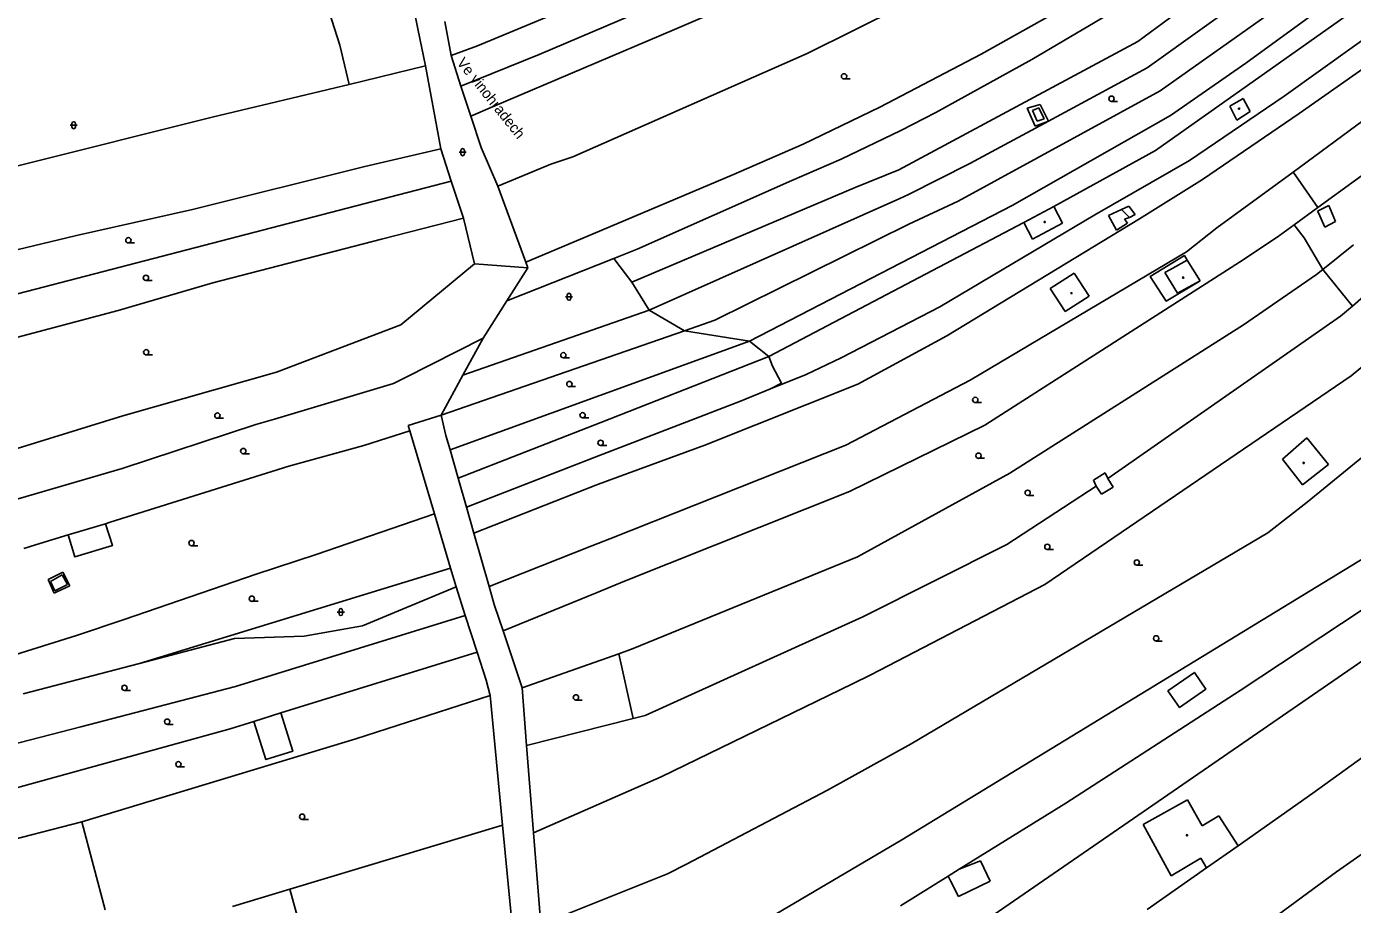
# Model space of a CAD drawing. Extents: x -595546 to -593986, y -1160845 to -1159202.
# Drawn here: x -595242.1 to -595054.4, y -1160447.6 to -1160323.3 of the extents above; entities that cross this region are included whole.
import ezdxf

# ---------------------------------------------------------------- set-up
doc = ezdxf.new("R2010")
doc.units = 0
for name, color, linetype in [('DOP - budovy nerozlisene - VP', 7, 'Continuous'), ('DOP - kresba z DSPS bez souradnic', 7, 'Continuous'), ('DOP - rozhrani ploch obecne', 7, 'Continuous'), ('Level 36', 7, 'Continuous'), ('Level 39', 7, 'Continuous'), ('Nazvy ulic', 7, 'Continuous'), ('TM - letecke snimky - pomocna linie', 7, 'Continuous'), ('TM - plot drateny_ kovovy - VP', 7, 'Continuous')]:
    doc.layers.add(name, color=color, linetype=linetype)

msp = doc.modelspace()

# ---------------------------------------------------------------- linework, layer by layer
at = {"layer": 'DOP - budovy nerozlisene - VP'}
for points in [[(-595071.8, -1160334.63), (-595069.91, -1160333.53)], [(-595070.77, -1160336.61), (-595071.8, -1160334.63)], [(-595069.91, -1160333.53), (-595068.89, -1160335.36)], [(-595068.89, -1160335.36), (-595070.77, -1160336.61)], [(-595100.95, -1160351.08), (-595096.69, -1160348.82)], [(-595096.69, -1160348.82), (-595095.45, -1160351.17)], [(-595099.7, -1160353.43), (-595100.95, -1160351.08)], [(-595095.45, -1160351.17), (-595099.7, -1160353.43)], [(-595080.27, -1160357.78), (-595077.8, -1160356.42)], [(-595077.8, -1160356.42), (-595075.98, -1160359.35)], [(-595097.19, -1160360.42), (-595093.8, -1160358.24)], [(-595093.8, -1160358.24), (-595091.7, -1160361.51)], [(-595080.96, -1160358.17), (-595080.27, -1160357.78)], [(-595079.19, -1160361.09), (-595080.96, -1160358.17)], [(-595095.09, -1160363.69), (-595097.19, -1160360.42)], [(-595075.98, -1160359.35), (-595079.19, -1160361.09)], [(-595091.7, -1160361.51), (-595095.09, -1160363.69)], [(-595064.35, -1160384.57), (-595060.9, -1160381.56)], [(-595060.9, -1160381.56), (-595057.84, -1160385.33)], [(-595061.49, -1160388.21), (-595064.35, -1160384.57)], [(-595057.84, -1160385.33), (-595061.49, -1160388.21)], [(-595084.06, -1160436.27), (-595077.78, -1160432.78)], [(-595075.7, -1160436.46), (-595077.78, -1160432.78)], [(-595073.36, -1160435.08), (-595075.7, -1160436.46)], [(-595070.62, -1160439.3), (-595073.36, -1160435.08)], [(-595084.06, -1160436.27), (-595080.07, -1160443.56)], [(-595070.62, -1160439.3), (-595075.08, -1160442.43)], [(-595075.89, -1160441.03), (-595080.07, -1160443.56)], [(-595075.89, -1160441.03), (-595075.08, -1160442.43)]]:
    msp.add_lwpolyline(points, dxfattribs=at)
at = {"layer": 'DOP - kresba z DSPS bez souradnic'}
for points in [[(-595100.45, -1160334.9), (-595098.63, -1160334.4)], [(-595098.63, -1160334.4), (-595097.46, -1160336.74)], [(-595099.31, -1160337.46), (-595100.45, -1160334.9)], [(-595098.82, -1160334.88), (-595099.72, -1160335.24)], [(-595099.72, -1160335.24), (-595099.07, -1160336.75)], [(-595099.07, -1160336.75), (-595098.08, -1160336.4)], [(-595098.08, -1160336.4), (-595098.82, -1160334.88)], [(-595097.46, -1160336.74), (-595099.31, -1160337.46)], [(-595087.1, -1160349.24), (-595088.93, -1160350.09)], [(-595086.07, -1160348.76), (-595087.1, -1160349.24)], [(-595085.99, -1160350.36), (-595087.1, -1160349.24)], [(-595085.16, -1160349.94), (-595086.07, -1160348.76)], [(-595057.75, -1160348.68), (-595059.37, -1160349.46)], [(-595059.37, -1160349.46), (-595059.25, -1160349.72)], [(-595058.36, -1160351.76), (-595059.25, -1160349.72)], [(-595057.75, -1160348.68), (-595056.81, -1160350.94)], [(-595088.93, -1160350.09), (-595087.83, -1160352.17)], [(-595087.83, -1160352.17), (-595086.24, -1160351.2)], [(-595086.67, -1160350.62), (-595085.99, -1160350.36)], [(-595086.24, -1160351.2), (-595086.67, -1160350.62)], [(-595085.99, -1160350.36), (-595085.16, -1160349.94)], [(-595056.81, -1160350.94), (-595058.36, -1160351.76)], [(-595091.07, -1160387.56), (-595089.41, -1160386.51)], [(-595089.41, -1160386.51), (-595089.03, -1160387.33)], [(-595090.71, -1160388.39), (-595091.07, -1160387.56)], [(-595239.01, -1160401.63), (-595238.74, -1160401.49)], [(-595238.18, -1160403.55), (-595239.01, -1160401.63)], [(-595238.74, -1160401.49), (-595236.92, -1160400.58)], [(-595237.03, -1160400.95), (-595238.69, -1160401.88)], [(-595238.69, -1160401.88), (-595238.04, -1160403.21)], [(-595236.28, -1160402.34), (-595237.03, -1160400.95)], [(-595236.92, -1160400.58), (-595235.95, -1160402.49)], [(-595237.77, -1160403.35), (-595238.18, -1160403.55)], [(-595238.04, -1160403.21), (-595236.28, -1160402.34)], [(-595235.95, -1160402.49), (-595237.77, -1160403.35)], [(-595107.05, -1160441.44), (-595110.09, -1160442.63)], [(-595105.69, -1160444.29), (-595107.05, -1160441.44)], [(-595111.63, -1160443.58), (-595111.33, -1160444.25)], [(-595111.33, -1160444.25), (-595110.16, -1160446.48)], [(-595110.16, -1160446.48), (-595105.69, -1160444.29)]]:
    msp.add_lwpolyline(points, dxfattribs=at)
at = {"layer": 'DOP - rozhrani ploch obecne'}
for points in [[(-595083.49, -1160329.22), (-595059.15, -1160311.74)], [(-595150.39, -1160323.78), (-595129.82, -1160314.92)], [(-595084.82, -1160325.49), (-595070.45, -1160314.85)], [(-595038.7, -1160315.02), (-595064.07, -1160333.2)], [(-595187.92, -1160317.6), (-595186.7, -1160323.68)], [(-595154.03, -1160316.01), (-595178.23, -1160326.07)], [(-595169.52, -1160327.33), (-595143.11, -1160316.05)], [(-595089.6, -1160317.49), (-595106.99, -1160327.27)], [(-595082.31, -1160340.88), (-595051.9, -1160319.4)], [(-595063.45, -1160319.51), (-595081.63, -1160332.43)], [(-595069.54, -1160328.53), (-595055.82, -1160318.52)], [(-595061.99, -1160335.66), (-595036.85, -1160317.98)], [(-595131.61, -1160327.17), (-595118.29, -1160320.56)], [(-595099.82, -1160328.02), (-595086.36, -1160320.11)], [(-595181.99, -1160327.43), (-595182.89, -1160322.66)], [(-595186.7, -1160323.68), (-595185.61, -1160328.93)], [(-595176.13, -1160334.73), (-595150.39, -1160323.78)], [(-595062.8, -1160343.98), (-595035.1, -1160323.51)], [(-595178.23, -1160326.07), (-595181.99, -1160327.43)], [(-595164.75, -1160341.77), (-595131.61, -1160327.17)], [(-595118.63, -1160343.61), (-595084.82, -1160325.49)], [(-595185.61, -1160328.93), (-595196.42, -1160331.56)], [(-595183.46, -1160340.67), (-595185.61, -1160328.93)], [(-595180.59, -1160331.8), (-595181.99, -1160327.43)], [(-595180.59, -1160331.8), (-595169.52, -1160327.33)], [(-595106.99, -1160327.27), (-595121.29, -1160334.75)], [(-595113.41, -1160335.54), (-595099.82, -1160328.02)], [(-595080.2, -1160335.95), (-595069.54, -1160328.53)], [(-595097.46, -1160336.74), (-595083.49, -1160329.22)], [(-595179.2, -1160336.03), (-595180.59, -1160331.8)], [(-595081.63, -1160332.43), (-595110.21, -1160348.09)], [(-595179.2, -1160336.03), (-595176.13, -1160334.73)], [(-595121.29, -1160334.75), (-595132.14, -1160340.02)], [(-595064.07, -1160333.2), (-595077.5, -1160342.32)], [(-595175.35, -1160345.93), (-595177.75, -1160340.49), (-595179.2, -1160336.03)], [(-595118.33, -1160338.08), (-595113.41, -1160335.54)], [(-595102.57, -1160348.7), (-595080.2, -1160335.95)], [(-595075.63, -1160344.99), (-595061.99, -1160335.66)], [(-595126.77, -1160342.1), (-595118.33, -1160338.08)], [(-595108.58, -1160342.73), (-595097.46, -1160336.74)], [(-595043.34, -1160337.35), (-595059.32, -1160348.96)], [(-595132.14, -1160340.02), (-595142.04, -1160344.31)], [(-595183.46, -1160340.67), (-595194.18, -1160343.18)], [(-595181.96, -1160345.23), (-595183.46, -1160340.67)], [(-595167.88, -1160342.81), (-595164.75, -1160341.77)], [(-595133.76, -1160345.16), (-595126.77, -1160342.1)], [(-595096.69, -1160348.82), (-595082.31, -1160340.88)], [(-595194.18, -1160343.18), (-595218.59, -1160349.23)], [(-595175.35, -1160345.93), (-595167.88, -1160342.81)], [(-595124.81, -1160346.14), (-595118.63, -1160343.61)], [(-595117.24, -1160347.12), (-595108.58, -1160342.73)], [(-595077.5, -1160342.32), (-595090.89, -1160349.99)], [(-595073.6, -1160351.83), (-595062.8, -1160343.98)], [(-595062.8, -1160343.98), (-595062.46, -1160344.47)], [(-595181.96, -1160345.23), (-595193.06, -1160348.11)], [(-595180.25, -1160350.45), (-595181.96, -1160345.23)], [(-595171.4, -1160356.7), (-595175.35, -1160345.93)], [(-595142.04, -1160344.31), (-595161.9, -1160352.69)], [(-595155.64, -1160354.85), (-595133.76, -1160345.16)], [(-595084.56, -1160350.58), (-595075.63, -1160344.99)], [(-595062.46, -1160344.47), (-595059.32, -1160348.96)], [(-595156.4, -1160359.54), (-595124.81, -1160346.14)], [(-595153.95, -1160363.48), (-595118.48, -1160347.69)], [(-595118.48, -1160347.69), (-595117.24, -1160347.12)], [(-595193.06, -1160348.11), (-595258.8, -1160365.2)], [(-595218.59, -1160349.23), (-595235.02, -1160352.95), (-595255.45, -1160357.85)], [(-595139.77, -1160367.86), (-595102.57, -1160348.7)], [(-595110.21, -1160348.09), (-595117.2, -1160351.31)], [(-595059.32, -1160348.96), (-595062.69, -1160351.42)], [(-595191.83, -1160353.44), (-595180.25, -1160350.45)], [(-595178.65, -1160356.92), (-595180.25, -1160350.45)], [(-595117.2, -1160351.31), (-595144.65, -1160364.92)], [(-595137.02, -1160370.05), (-595100.95, -1160351.08)], [(-595090.89, -1160349.99), (-595112.82, -1160363.01)], [(-595111.84, -1160367.11), (-595084.56, -1160350.58)], [(-595062.69, -1160351.42), (-595064.75, -1160352.91)], [(-595062.38, -1160351.81), (-595062.69, -1160351.42)], [(-595215.7, -1160359.63), (-595191.83, -1160353.44)], [(-595161.9, -1160352.69), (-595171.4, -1160356.7)], [(-595077.91, -1160355.25), (-595073.6, -1160351.83)], [(-595064.75, -1160352.91), (-595069.75, -1160356.26)], [(-595061.25, -1160353.26), (-595062.38, -1160351.81)], [(-595058.64, -1160357.75), (-595061.25, -1160353.26)], [(-595158.97, -1160356.17), (-595155.64, -1160354.85)], [(-595108.53, -1160373.41), (-595077.91, -1160355.25)], [(-595054.3, -1160354.26), (-595058.64, -1160357.75)], [(-595189.08, -1160365.55), (-595178.65, -1160356.92)], [(-595171.11, -1160357.48), (-595178.65, -1160356.92)], [(-595158.97, -1160356.17), (-595174.1, -1160362.18)], [(-595171.11, -1160357.48), (-595171.4, -1160356.7)], [(-595156.4, -1160359.54), (-595158.97, -1160356.17)], [(-595069.75, -1160356.26), (-595106.43, -1160379.75)], [(-595047.8, -1160357.13), (-595054.43, -1160362.91)], [(-595174.1, -1160362.18), (-595171.11, -1160357.48)], [(-595059.52, -1160358.45), (-595069.84, -1160365.59)], [(-595058.64, -1160357.75), (-595059.52, -1160358.45)], [(-595054.43, -1160362.91), (-595058.64, -1160357.75)], [(-595229.12, -1160363.52), (-595215.7, -1160359.63)], [(-595153.95, -1160363.48), (-595156.4, -1160359.54)], [(-595177.46, -1160367.44), (-595174.1, -1160362.18)], [(-595257.73, -1160371.13), (-595229.12, -1160363.52)], [(-595153.95, -1160363.48), (-595180.33, -1160372.69)], [(-595148.95, -1160366.42), (-595153.95, -1160363.48)], [(-595112.82, -1160363.01), (-595126.78, -1160370.23)], [(-595056.13, -1160364.33), (-595089.03, -1160387.33)], [(-595054.43, -1160362.91), (-595056.13, -1160364.33)], [(-595042.72, -1160362.98), (-595054.59, -1160372.79)], [(-595206.69, -1160372.29), (-595189.08, -1160365.55)], [(-595148.95, -1160366.42), (-595183.4, -1160378.36)], [(-595144.65, -1160364.92), (-595148.95, -1160366.42)], [(-595139.77, -1160367.86), (-595148.95, -1160366.42)], [(-595069.84, -1160365.59), (-595102.91, -1160386.54)], [(-595177.46, -1160367.44), (-595188.52, -1160373.07)], [(-595139.77, -1160367.86), (-595182.13, -1160383.26)], [(-595180.33, -1160372.69), (-595177.46, -1160367.44)], [(-595137.02, -1160370.05), (-595139.77, -1160367.86)], [(-595124.41, -1160373.95), (-595111.84, -1160367.11)], [(-595160.8, -1160379.37), (-595137.02, -1160370.05)], [(-595136.49, -1160371.42), (-595137.02, -1160370.05)], [(-595126.78, -1160370.23), (-595131.74, -1160372.59)], [(-595135.21, -1160373.82), (-595136.49, -1160371.42)], [(-595228.44, -1160378.47), (-595206.69, -1160372.29)], [(-595190.14, -1160373.86), (-595206.96, -1160378.9)], [(-595188.52, -1160373.07), (-595190.14, -1160373.86)], [(-595183.4, -1160378.36), (-595180.33, -1160372.69)], [(-595146.07, -1160382.62), (-595124.41, -1160373.95)], [(-595131.74, -1160372.59), (-595136.8, -1160374.64)], [(-595136.8, -1160374.64), (-595135.21, -1160373.82)], [(-595126.13, -1160382.6), (-595108.53, -1160373.41)], [(-595054.59, -1160372.79), (-595097.96, -1160402.31)], [(-595141.01, -1160376.35), (-595136.8, -1160374.64)], [(-595159.91, -1160383.66), (-595141.01, -1160376.35)], [(-595060.85, -1160390.69), (-595044.39, -1160377.21)], [(-595248.62, -1160384.69), (-595228.44, -1160378.47)], [(-595209.63, -1160379.69), (-595228.52, -1160385.9)], [(-595206.96, -1160378.9), (-595209.63, -1160379.69)], [(-595188.06, -1160379.82), (-595183.4, -1160378.36)], [(-595182.71, -1160381.25), (-595183.4, -1160378.36)], [(-595180.98, -1160387.28), (-595160.8, -1160379.37)], [(-595106.43, -1160379.75), (-595125.62, -1160389.14)], [(-595187.84, -1160380.56), (-595194.35, -1160382.66)], [(-595187.84, -1160380.56), (-595188.06, -1160379.82)], [(-595184.35, -1160392.33), (-595187.84, -1160380.56)], [(-595182.13, -1160383.26), (-595182.71, -1160381.25)], [(-595194.35, -1160382.66), (-595204.94, -1160385.59)], [(-595180.98, -1160387.28), (-595182.13, -1160383.26)], [(-595159.84, -1160387.64), (-595146.07, -1160382.62)], [(-595159.53, -1160395.85), (-595126.13, -1160382.6)], [(-595179.81, -1160391.36), (-595161.12, -1160384.12)], [(-595161.12, -1160384.12), (-595159.91, -1160383.66)], [(-595228.52, -1160385.9), (-595246.71, -1160391.19)], [(-595204.94, -1160385.59), (-595230.23, -1160393.52)], [(-595179.81, -1160391.36), (-595180.98, -1160387.28)], [(-595102.91, -1160386.54), (-595124.49, -1160398.38)], [(-595178.76, -1160395.05), (-595161.51, -1160388.24)], [(-595161.51, -1160388.24), (-595159.84, -1160387.64)], [(-595125.62, -1160389.14), (-595157.46, -1160401.83)], [(-595090.71, -1160388.39), (-595103.34, -1160396.67)], [(-595089.95, -1160389.55), (-595090.71, -1160388.39)], [(-595088.3, -1160388.56), (-595089.95, -1160389.55)], [(-595089.03, -1160387.33), (-595088.3, -1160388.56)], [(-595066.42, -1160394.99), (-595060.85, -1160390.69)], [(-595201.08, -1160398.08), (-595184.35, -1160392.33)], [(-595182.07, -1160400), (-595184.35, -1160392.33)], [(-595178.76, -1160395.05), (-595179.81, -1160391.36)], [(-595230.88, -1160393.72), (-595236.16, -1160395.31)], [(-595230.23, -1160393.52), (-595230.88, -1160393.72)], [(-595035.95, -1160394.56), (-595070.3, -1160417.3)], [(-595236.16, -1160395.31), (-595240.82, -1160396.72)], [(-595176.59, -1160402.61), (-595178.76, -1160395.05)], [(-595162.06, -1160396.85), (-595159.53, -1160395.85)], [(-595103.34, -1160396.67), (-595123.74, -1160406.9)], [(-595116.89, -1160424.89), (-595066.42, -1160394.99)], [(-595240.82, -1160396.72), (-595242.45, -1160397.22)], [(-595209.59, -1160400.86), (-595201.08, -1160398.08)], [(-595176.59, -1160402.61), (-595162.06, -1160396.85)], [(-595124.49, -1160398.38), (-595156.21, -1160411.39)], [(-595118.19, -1160438.45), (-595052.66, -1160398.52)], [(-595108.01, -1160450.99), (-595031.14, -1160398.03)], [(-595226.1, -1160413.48), (-595182.07, -1160400)], [(-595181.28, -1160402.64), (-595182.07, -1160400)], [(-595228.23, -1160407.28), (-595209.59, -1160400.86)], [(-595157.46, -1160401.83), (-595161.33, -1160403.43)], [(-595194.51, -1160408.18), (-595181.28, -1160402.64)], [(-595179.98, -1160406.72), (-595181.28, -1160402.64)], [(-595175.87, -1160405.13), (-595176.59, -1160402.61)], [(-595161.33, -1160403.43), (-595174.62, -1160408.9)], [(-595097.96, -1160402.31), (-595122.59, -1160415.09)], [(-595174.62, -1160408.9), (-595175.87, -1160405.13)], [(-595235.02, -1160409.52), (-595228.23, -1160407.28)], [(-595179.98, -1160406.72), (-595212.5, -1160416.75)], [(-595178.31, -1160411.89), (-595179.98, -1160406.72)], [(-595123.74, -1160406.9), (-595154.54, -1160420.86)], [(-595244.5, -1160412.5), (-595235.02, -1160409.52)], [(-595212.64, -1160409.96), (-595202.77, -1160409.61)], [(-595202.77, -1160409.61), (-595194.51, -1160408.18)], [(-595171.94, -1160416.96), (-595174.62, -1160408.9)], [(-595226.1, -1160413.48), (-595212.64, -1160409.96)], [(-595156.21, -1160411.39), (-595158.24, -1160412.11)], [(-595242.54, -1160417.78), (-595226.1, -1160413.48)], [(-595206.07, -1160420.5), (-595178.31, -1160411.89)], [(-595177.04, -1160415.84), (-595178.31, -1160411.89)], [(-595158.24, -1160412.11), (-595171.94, -1160416.96)], [(-595158.24, -1160412.11), (-595156.24, -1160421.29)], [(-595125.2, -1160416.36), (-595122.59, -1160415.09)], [(-595056.67, -1160442.99), (-595016.66, -1160414.97)], [(-595212.5, -1160416.75), (-595234.37, -1160422.45)], [(-595176.46, -1160418.05), (-595177.04, -1160415.84)], [(-595171.3, -1160425.1), (-595171.94, -1160416.96)], [(-595125.2, -1160416.36), (-595152.27, -1160429.56)], [(-595070.3, -1160417.3), (-595094.99, -1160433.25)], [(-595176.46, -1160418.05), (-595195.49, -1160424.18)], [(-595174.71, -1160436.37), (-595176.46, -1160418.05)], [(-595209.88, -1160421.69), (-595206.07, -1160420.5)], [(-595154.54, -1160420.86), (-595156.24, -1160421.29)], [(-595234.37, -1160422.45), (-595263.32, -1160429.92)], [(-595247.47, -1160432.17), (-595213.24, -1160422.73)], [(-595213.24, -1160422.73), (-595209.88, -1160421.69)], [(-595156.24, -1160421.29), (-595171.3, -1160425.1)], [(-595060.03, -1160431.87), (-595045.45, -1160421.32)], [(-595195.49, -1160424.18), (-595234.23, -1160435.91)], [(-595170.32, -1160437.48), (-595171.3, -1160425.1)], [(-595128.74, -1160431.44), (-595116.89, -1160424.89)], [(-595152.27, -1160429.56), (-595154.95, -1160430.72)], [(-595154.95, -1160430.72), (-595170.32, -1160437.48)], [(-595148.66, -1160441.89), (-595128.74, -1160431.44)], [(-595070.62, -1160439.3), (-595060.03, -1160431.87)], [(-595094.99, -1160433.25), (-595110.09, -1160442.63)], [(-595247.07, -1160439.22), (-595234.23, -1160435.91)], [(-595234.23, -1160435.91), (-595230.92, -1160448.35)], [(-595174.71, -1160436.37), (-595204.82, -1160445.44)], [(-595173.03, -1160453.98), (-595174.71, -1160436.37)], [(-595169.29, -1160450.46), (-595170.32, -1160437.48)], [(-595144.84, -1160454.17), (-595118.19, -1160438.45)], [(-595169.29, -1160450.46), (-595151.34, -1160443.29)], [(-595151.34, -1160443.29), (-595148.66, -1160441.89)], [(-595111.63, -1160443.58), (-595118.38, -1160447.78)], [(-595110.09, -1160442.63), (-595111.63, -1160443.58)], [(-595083.49, -1160448.33), (-595075.08, -1160442.43)], [(-595071.51, -1160453.9), (-595056.67, -1160442.99)], [(-595212.91, -1160447.88), (-595204.82, -1160445.44)], [(-595204.82, -1160445.44), (-595203.52, -1160450.07)]]:
    msp.add_lwpolyline(points, dxfattribs=at)
at = {"layer": 'Level 36'}
for p, q in [((-595126.38, -1160330.77), (-595125.5, -1160330.77)), ((-595088.53, -1160333.95), (-595087.66, -1160333.95)), ((-595235.89, -1160337.33), (-595234.89, -1160337.33)), ((-595235.64, -1160337.08), (-595235.64, -1160337.58)), ((-595235.14, -1160337.08), (-595235.14, -1160337.58)), ((-595180.85, -1160341.13), (-595179.85, -1160341.13)), ((-595180.6, -1160340.88), (-595180.6, -1160341.38)), ((-595180.1, -1160340.88), (-595180.1, -1160341.38)), ((-595227.65, -1160353.98), (-595226.77, -1160353.98)), ((-595225.17, -1160359.3), (-595224.3, -1160359.3)), ((-595165.8, -1160361.59), (-595164.8, -1160361.59)), ((-595165.55, -1160361.34), (-595165.55, -1160361.84)), ((-595165.05, -1160361.34), (-595165.05, -1160361.84)), ((-595225.13, -1160369.82), (-595224.25, -1160369.82)), ((-595166.1, -1160370.25), (-595165.23, -1160370.25)), ((-595165.25, -1160374.32), (-595164.38, -1160374.32)), ((-595107.8, -1160376.57), (-595106.93, -1160376.57)), ((-595215.06, -1160378.78), (-595214.18, -1160378.78)), ((-595163.38, -1160378.73), (-595162.5, -1160378.73)), ((-595160.83, -1160382.64), (-595159.95, -1160382.64)), ((-595211.4, -1160383.82), (-595210.52, -1160383.82)), ((-595107.35, -1160384.46), (-595106.48, -1160384.46)), ((-595100.39, -1160389.71), (-595099.52, -1160389.71)), ((-595218.72, -1160396.84), (-595217.84, -1160396.84)), ((-595097.61, -1160397.36), (-595096.73, -1160397.36)), ((-595084.95, -1160399.59), (-595084.07, -1160399.59)), ((-595210.18, -1160404.7), (-595209.3, -1160404.7)), ((-595197.84, -1160405.98), (-595197.84, -1160406.48)), ((-595197.34, -1160405.98), (-595197.34, -1160406.48)), ((-595198.09, -1160406.23), (-595197.09, -1160406.23)), ((-595082.21, -1160410.32), (-595081.34, -1160410.32)), ((-595228.21, -1160417.32), (-595227.34, -1160417.32)), ((-595164.32, -1160418.68), (-595163.45, -1160418.68)), ((-595222.17, -1160422.11), (-595221.3, -1160422.11)), ((-595220.57, -1160428.14), (-595219.7, -1160428.14)), ((-595203.06, -1160435.57), (-595202.18, -1160435.57))]:
    msp.add_line(p, q, dxfattribs=at)
for centre in [(-595126.38, -1160330.4), (-595088.53, -1160333.57), (-595227.65, -1160353.6), (-595225.17, -1160358.92), (-595225.13, -1160369.45), (-595166.1, -1160369.87), (-595165.25, -1160373.95), (-595107.8, -1160376.2), (-595215.06, -1160378.41), (-595163.38, -1160378.36), (-595211.4, -1160383.44), (-595160.83, -1160382.27), (-595107.35, -1160384.09), (-595100.39, -1160389.34), (-595218.72, -1160396.46), (-595097.61, -1160396.99), (-595084.95, -1160399.21), (-595210.18, -1160404.33), (-595082.21, -1160409.94), (-595228.21, -1160416.94), (-595164.32, -1160418.3), (-595222.17, -1160421.73), (-595220.57, -1160427.76), (-595203.06, -1160435.19)]:
    msp.add_circle(centre, 0.375, dxfattribs=at)
for centre, start, end in [((-595235.39, -1160337.08), 0, 180), ((-595235.39, -1160337.58), 180, 0), ((-595180.35, -1160340.88), 0, 180), ((-595180.35, -1160341.38), 180, 0), ((-595165.3, -1160361.34), 0, 180), ((-595165.3, -1160361.84), 180, 0), ((-595197.59, -1160405.98), 0, 180), ((-595197.59, -1160406.48), 180, 0)]:
    msp.add_arc(centre, 0.25, start, end, dxfattribs=at)
at = {"layer": 'Level 39'}
for centre, radius in [((-595070.47, -1160334.98), 0.09), ((-595070.47, -1160334.98), 0.0398), ((-595097.99, -1160351.02), 0.09), ((-595097.99, -1160351.02), 0.0398), ((-595078.38, -1160358.88), 0.09), ((-595078.38, -1160358.88), 0.0398), ((-595094.19, -1160361.09), 0.09), ((-595094.19, -1160361.09), 0.0398), ((-595061.33, -1160385.11), 0.09), ((-595061.33, -1160385.11), 0.0398), ((-595077.84, -1160437.81), 0.09), ((-595077.84, -1160437.81), 0.0398)]:
    msp.add_circle(centre, radius, dxfattribs=at)
at = {"layer": 'TM - letecke snimky - pomocna linie'}
for points in [[(-595077.8, -1160356.42), (-595078.22, -1160355.77), (-595083.05, -1160358.71), (-595080.79, -1160362.2), (-595075.98, -1160359.35)], [(-595236.16, -1160395.31), (-595235.23, -1160398.41), (-595229.91, -1160396.81), (-595230.88, -1160393.72)], [(-595080.54, -1160417.38), (-595078.9, -1160419.75), (-595075.16, -1160417.13), (-595076.8, -1160414.77), (-595080.54, -1160417.38)], [(-595209.88, -1160421.69), (-595208.2, -1160427.1), (-595204.39, -1160425.92), (-595206.07, -1160420.5)]]:
    msp.add_lwpolyline(points, dxfattribs=at)
at = {"layer": 'TM - plot drateny_ kovovy - VP'}
for points in [[(-595199.64, -1160320.07), (-595197.73, -1160326.01)], [(-595197.73, -1160326.01), (-595196.42, -1160331.56)], [(-595196.42, -1160331.56), (-595215.78, -1160336.16)], [(-595215.78, -1160336.16), (-595270.46, -1160349.84)]]:
    msp.add_lwpolyline(points, dxfattribs=at)

# ---------------------------------------------------------------- texts
at = {"layer": 'Nazvy ulic'}
msp.add_text('Ve vinohradech', height=1.5, rotation=308.6734, dxfattribs=at).set_placement((-595181.26, -1160328.5))

doc.saveas('drawing.dxf')
